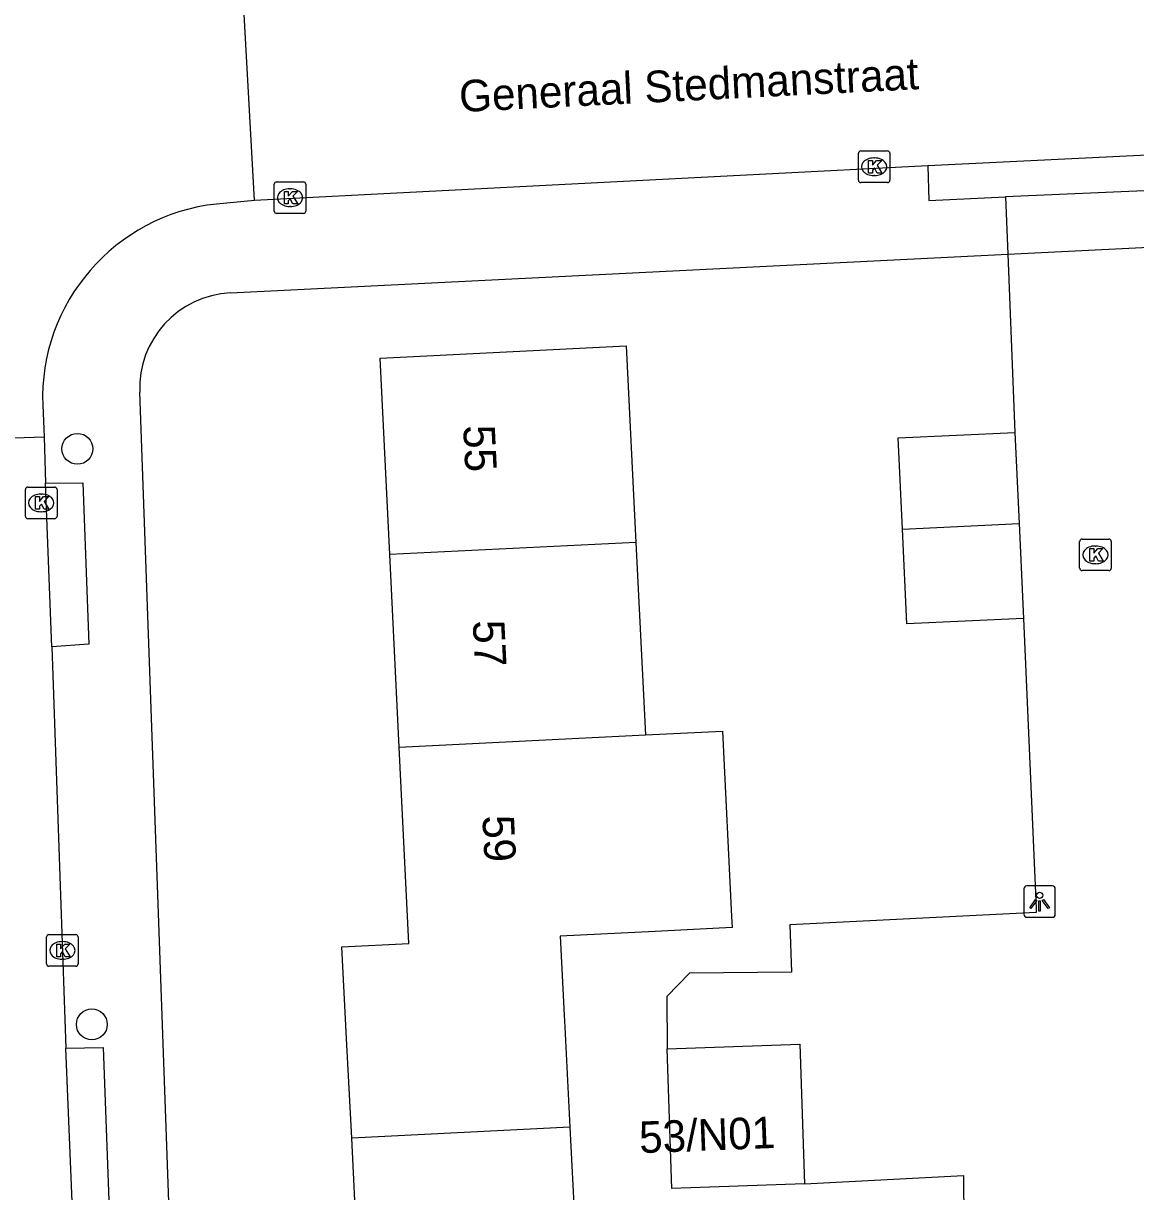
# Model space of a CAD drawing. Extents: x 161084 to 161928, y 385355 to 386522.
# Drawn here: x 161227.61 to 161262.84, y 386205.55 to 386242.56 of the extents above; entities that cross this region are included whole.
import ezdxf

# ---------------------------------------------------------------- set-up
doc = ezdxf.new("R2010")
doc.units = 0
for name, color, linetype in [('IMGEO_Boom', 7, 'Continuous'), ('IMGEO_Kolk', 7, 'Continuous'), ('IMGEO_Lichtpunt', 7, 'Continuous'), ('IMGEO_Openbare_ruimte_label', 7, 'Continuous'), ('IMGEO_Pand', 7, 'Continuous'), ('IMGEO_Pand_nummerreeks', 7, 'Continuous'), ('IMGEO_Rijbaan_lokaal_open', 7, 'Continuous'), ('IMGEO_Voetpad_open', 7, 'Continuous')]:
    doc.layers.add(name, color=color, linetype=linetype)

msp = doc.modelspace()

# ---------------------------------------------------------------- linework, layer by layer
at = {"layer": 'IMGEO_Boom'}
for centre in [(161229.317, 386229.08), (161229.773, 386210.845)]:
    msp.add_circle(centre, 0.489, dxfattribs=at)
at = {"layer": 'IMGEO_Kolk'}
for p, q in [((161254.054, 386237.592), (161254.054, 386238.444)), ((161254.129, 386238.518), (161254.981, 386238.518)), ((161254.542, 386238.298), (161254.567, 386238.298)), ((161255.055, 386238.444), (161255.055, 386237.592)), ((161235.551, 386236.613), (161235.551, 386237.465)), ((161235.626, 386237.539), (161236.478, 386237.539)), ((161236.552, 386237.465), (161236.552, 386236.613)), ((161254.981, 386237.518), (161254.129, 386237.518)), ((161254.565, 386237.738), (161254.54, 386237.738)), ((161236.039, 386237.319), (161236.064, 386237.319)), ((161236.062, 386236.759), (161236.037, 386236.759)), ((161236.478, 386236.539), (161235.626, 386236.539)), ((161227.67, 386226.942), (161227.67, 386227.794)), ((161227.745, 386227.868), (161228.597, 386227.868)), ((161228.671, 386227.794), (161228.671, 386226.942)), ((161228.158, 386227.648), (161228.183, 386227.648)), ((161228.181, 386227.088), (161228.156, 386227.088)), ((161228.597, 386226.868), (161227.745, 386226.868)), ((161261.063, 386225.296), (161261.063, 386226.148)), ((161261.138, 386226.222), (161261.99, 386226.222)), ((161261.551, 386226.002), (161261.576, 386226.002)), ((161262.064, 386226.148), (161262.064, 386225.296)), ((161261.99, 386225.222), (161261.138, 386225.222)), ((161261.574, 386225.442), (161261.549, 386225.442)), ((161228.34, 386212.762), (161228.34, 386213.614)), ((161228.415, 386213.688), (161229.267, 386213.688)), ((161228.828, 386213.468), (161228.853, 386213.468)), ((161229.341, 386213.614), (161229.341, 386212.762)), ((161229.267, 386212.688), (161228.415, 386212.688)), ((161228.851, 386212.908), (161228.826, 386212.908))]:
    msp.add_line(p, q, dxfattribs=at)
for points in [[(161254.054, 386237.592), (161254.054, 386238.444)], [(161254.129, 386238.518), (161254.981, 386238.518)], [(161254.375, 386238.218), (161254.498, 386238.218), (161254.498, 386238.067), (161254.628, 386238.218), (161254.792, 386238.218), (161254.646, 386238.067), (161254.799, 386237.818), (161254.647, 386237.818), (161254.562, 386237.982), (161254.498, 386237.915), (161254.498, 386237.818), (161254.375, 386237.818), (161254.375, 386238.218)], [(161255.055, 386238.444), (161255.055, 386237.592)], [(161235.551, 386236.613), (161235.551, 386237.465)], [(161235.626, 386237.539), (161236.478, 386237.539)], [(161236.552, 386237.465), (161236.552, 386236.613)], [(161254.981, 386237.518), (161254.129, 386237.518)], [(161235.872, 386237.239), (161235.995, 386237.239), (161235.995, 386237.088), (161236.125, 386237.239), (161236.289, 386237.239), (161236.143, 386237.088), (161236.296, 386236.839), (161236.144, 386236.839), (161236.059, 386237.003), (161235.995, 386236.936), (161235.995, 386236.839), (161235.872, 386236.839), (161235.872, 386237.239)], [(161236.478, 386236.539), (161235.626, 386236.539)], [(161227.67, 386226.942), (161227.67, 386227.794)], [(161227.745, 386227.868), (161228.597, 386227.868)], [(161228.671, 386227.794), (161228.671, 386226.942)], [(161227.991, 386227.568), (161228.114, 386227.568), (161228.114, 386227.417), (161228.244, 386227.568), (161228.408, 386227.568), (161228.262, 386227.417), (161228.415, 386227.168), (161228.263, 386227.168), (161228.178, 386227.332), (161228.114, 386227.265), (161228.114, 386227.168), (161227.991, 386227.168), (161227.991, 386227.568)], [(161228.597, 386226.868), (161227.745, 386226.868)], [(161261.063, 386225.296), (161261.063, 386226.148)], [(161261.138, 386226.222), (161261.99, 386226.222)], [(161262.064, 386226.148), (161262.064, 386225.296)], [(161261.384, 386225.922), (161261.507, 386225.922), (161261.507, 386225.771), (161261.637, 386225.922), (161261.801, 386225.922), (161261.655, 386225.771), (161261.808, 386225.522), (161261.656, 386225.522), (161261.571, 386225.686), (161261.507, 386225.619), (161261.507, 386225.522), (161261.384, 386225.522), (161261.384, 386225.922)], [(161261.99, 386225.222), (161261.138, 386225.222)], [(161228.34, 386212.762), (161228.34, 386213.614)], [(161228.415, 386213.688), (161229.267, 386213.688)], [(161228.661, 386213.388), (161228.784, 386213.388), (161228.784, 386213.237), (161228.914, 386213.388), (161229.078, 386213.388), (161228.932, 386213.237), (161229.085, 386212.988), (161228.933, 386212.988), (161228.848, 386213.152), (161228.784, 386213.085), (161228.784, 386212.988), (161228.661, 386212.988), (161228.661, 386213.388)], [(161229.341, 386213.614), (161229.341, 386212.762)], [(161229.267, 386212.688), (161228.415, 386212.688)]]:
    msp.add_lwpolyline(points, dxfattribs=at)
for centre, start, end in [((161254.131, 386238.442), 91.552, 178.448), ((161254.131, 386238.442), 91.552, 178.448), ((161254.979, 386238.442), 1.552, 88.448), ((161254.979, 386238.442), 1.552, 88.448), ((161235.628, 386237.463), 91.552, 178.448), ((161235.628, 386237.463), 91.552, 178.448), ((161236.476, 386237.463), 1.552, 88.448), ((161236.476, 386237.463), 1.552, 88.448), ((161254.131, 386237.594), 181.552, 268.448), ((161254.131, 386237.594), 181.552, 268.448), ((161254.979, 386237.594), 271.552, 358.448), ((161254.979, 386237.594), 271.552, 358.448), ((161235.628, 386236.615), 181.552, 268.448), ((161235.628, 386236.615), 181.552, 268.448), ((161236.476, 386236.615), 271.552, 358.448), ((161236.476, 386236.615), 271.552, 358.448), ((161227.747, 386227.792), 91.552, 178.448), ((161227.747, 386227.792), 91.552, 178.448), ((161228.595, 386227.792), 1.552, 88.448), ((161228.595, 386227.792), 1.552, 88.448), ((161227.747, 386226.944), 181.552, 268.448), ((161227.747, 386226.944), 181.552, 268.448), ((161228.595, 386226.944), 271.552, 358.448), ((161228.595, 386226.944), 271.552, 358.448), ((161261.14, 386226.146), 91.552, 178.448), ((161261.14, 386226.146), 91.552, 178.448), ((161261.988, 386226.146), 1.552, 88.448), ((161261.988, 386226.146), 1.552, 88.448), ((161261.14, 386225.298), 181.552, 268.448), ((161261.14, 386225.298), 181.552, 268.448), ((161261.988, 386225.298), 271.552, 358.448), ((161261.988, 386225.298), 271.552, 358.448), ((161228.417, 386213.612), 91.552, 178.448), ((161228.417, 386213.612), 91.552, 178.448), ((161229.265, 386213.612), 1.552, 88.448), ((161229.265, 386213.612), 1.552, 88.448), ((161228.417, 386212.764), 181.552, 268.448), ((161228.417, 386212.764), 181.552, 268.448), ((161229.265, 386212.764), 271.552, 358.448), ((161229.265, 386212.764), 271.552, 358.448)]:
    msp.add_arc(centre, 0.0765, start, end, dxfattribs=at)
for centre, major_axis, ratio, start_param, end_param in [((161254.541, 386238.018), (-0.387, 0.002), 0.722429, 4.712389, 7.853982), ((161254.566, 386238.018), (-0.39, 0.002), 0.717154, 1.570796, 4.712389), ((161236.038, 386237.039), (-0.387, 0.002), 0.722429, 4.712389, 7.853982), ((161236.063, 386237.039), (-0.39, 0.002), 0.717154, 1.570796, 4.712389), ((161228.157, 386227.368), (-0.387, 0.002), 0.722429, 4.712389, 7.853982), ((161228.182, 386227.368), (-0.39, 0.002), 0.717154, 1.570796, 4.712389), ((161261.55, 386225.722), (-0.387, 0.002), 0.722429, 4.712389, 7.853982), ((161261.575, 386225.722), (-0.39, 0.002), 0.717154, 1.570796, 4.712389), ((161228.827, 386213.188), (-0.387, 0.002), 0.722429, 4.712389, 7.853982), ((161228.852, 386213.188), (-0.39, 0.002), 0.717154, 1.570796, 4.712389)]:
    msp.add_ellipse(centre, major_axis=major_axis, ratio=ratio, start_param=start_param, end_param=end_param, dxfattribs=at)
at = {"layer": 'IMGEO_Lichtpunt'}
for p, q in [((161260.196, 386215.234), (161259.388, 386215.234)), ((161260.196, 386215.234), (161259.388, 386215.234)), ((161259.294, 386215.139), (161259.294, 386214.332)), ((161259.294, 386215.139), (161259.294, 386214.332)), ((161260.29, 386214.332), (161260.29, 386215.139)), ((161260.29, 386214.332), (161260.29, 386215.139)), ((161259.388, 386214.238), (161260.196, 386214.238)), ((161259.388, 386214.238), (161260.196, 386214.238))]:
    msp.add_line(p, q, dxfattribs=at)
for points in [[(161259.668, 386214.803), (161259.707, 386214.775), (161259.519, 386214.513), (161259.481, 386214.54), (161259.668, 386214.803)], [(161259.77, 386214.755), (161259.817, 386214.755), (161259.817, 386214.433), (161259.77, 386214.433), (161259.77, 386214.755)], [(161259.88, 386214.775), (161259.918, 386214.802), (161260.105, 386214.54), (161260.066, 386214.512), (161259.88, 386214.775)]]:
    msp.add_lwpolyline(points, dxfattribs=at)
msp.add_circle((161259.793, 386214.937), 0.0994, dxfattribs=at)
for centre, start, end in [((161259.388, 386215.139), 90, 180), ((161259.388, 386215.139), 90, 180), ((161260.196, 386215.139), 0, 90), ((161260.196, 386215.139), 0, 90), ((161259.388, 386214.332), 180, 270), ((161259.388, 386214.332), 180, 270), ((161260.196, 386214.332), 270, 0), ((161260.196, 386214.332), 270, 360)]:
    msp.add_arc(centre, 0.0946, start, end, dxfattribs=at)
at = {"layer": 'IMGEO_Pand'}
for points in [[(161239.212, 386225.733), (161238.906, 386231.956), (161246.703, 386232.34), (161247.009, 386226.118)], [(161255.448, 386226.535), (161255.315, 386229.429), (161259.01, 386229.599)], [(161259.01, 386229.599), (161259.142, 386226.717)], [(161255.448, 386226.535), (161259.142, 386226.717)], [(161259.142, 386226.717), (161259.28, 386223.709)], [(161259.28, 386223.709), (161255.585, 386223.539), (161255.448, 386226.535)], [(161247.009, 386226.118), (161239.212, 386225.733)], [(161247.009, 386226.118), (161247.309, 386220.015)], [(161239.512, 386219.63), (161239.212, 386225.733)], [(161247.309, 386220.015), (161249.747, 386220.133), (161250.035, 386214.261), (161250.052, 386213.912), (161249.443, 386213.882), (161247.615, 386213.792), (161244.609, 386213.644), (161244.737, 386211.134), (161244.756, 386210.753), (161244.917, 386207.588)], [(161239.512, 386219.63), (161247.309, 386220.015)], [(161238.006, 386207.239), (161237.845, 386210.401), (161237.697, 386213.301), (161239.818, 386213.409), (161239.512, 386219.63)], [(161247.996, 386210.07), (161252.199, 386210.214), (161252.35, 386205.789)], [(161252.35, 386205.789), (161248.147, 386205.645), (161247.996, 386210.07)], [(161244.917, 386207.588), (161238.006, 386207.239)], [(161244.917, 386207.588), (161245.073, 386204.529), (161245.386, 386198.366)], [(161237.577, 386197.969), (161237.263, 386204.132), (161238.162, 386204.177), (161238.006, 386207.239)]]:
    msp.add_lwpolyline(points, dxfattribs=at)
at = {"layer": 'IMGEO_Rijbaan_lokaal_open'}
for points in [[(161234.927, 386236.945), (161234.589, 386243.046)], [(161267.331, 386238.589), (161256.249, 386238.043)], [(161256.249, 386238.043), (161234.927, 386236.945)], [(161234.927, 386236.945), (161233.726, 386236.838)], [(161258.792, 386235.251), (161263.687, 386235.492)], [(161258.792, 386235.251), (161259.01, 386229.599)], [(161228.219, 386230.462), (161228.265, 386229.458)], [(161222.195, 386229.259), (161228.265, 386229.458)], [(161228.265, 386229.458), (161228.311, 386227.988)], [(161228.504, 386222.805), (161228.311, 386227.988)], [(161259.28, 386223.709), (161259.681, 386214.516), (161259.687, 386214.386), (161251.881, 386214.002), (161251.934, 386212.503), (161248.702, 386212.469), (161247.987, 386211.73), (161247.996, 386210.07)], [(161228.504, 386222.805), (161228.949, 386210.088)], [(161229.221, 386203.44), (161228.949, 386210.088)], [(161252.35, 386205.789), (161257.388, 386206.057), (161257.392, 386204.603)]]:
    msp.add_lwpolyline(points, dxfattribs=at)
msp.add_arc((161234.396, 386230.693), 6.181, 96.2222, 182.143, dxfattribs=at)
at = {"layer": 'IMGEO_Voetpad_open'}
for points in [[(161256.249, 386238.043), (161256.284, 386236.952), (161258.711, 386237.061)], [(161263.607, 386237.28), (161258.711, 386237.061)], [(161258.711, 386237.061), (161258.792, 386235.251)], [(161234.163, 386234.02), (161258.792, 386235.251)], [(161233.365, 386173.077), (161231.29, 386230.881)], [(161228.311, 386227.988), (161229.485, 386228.001), (161229.682, 386222.896), (161228.504, 386222.805)], [(161228.949, 386210.088), (161230.136, 386210.114), (161230.378, 386203.551), (161229.221, 386203.44)]]:
    msp.add_lwpolyline(points, dxfattribs=at)
msp.add_arc((161234.312, 386230.999), 3.025, 92.8302, 182.2366, dxfattribs=at)

# ---------------------------------------------------------------- texts
at = {"layer": 'IMGEO_Openbare_ruimte_label'}
msp.add_text('Generaal Stedmanstraat', height=1, rotation=2.8653, dxfattribs=at).set_placement((161241.432, 386239.75))
at = {"layer": 'IMGEO_Pand_nummerreeks'}
for s, rotation, p in [('55', 272.8151, (161241.535, 386229.814)), ('57', 272.8151, (161241.839, 386223.632)), ('59', 272.8151, (161242.143, 386217.45)), ('53/N01', 2.224, (161247.128, 386206.764))]:
    msp.add_text(s, height=1, rotation=rotation, dxfattribs=at).set_placement(p)

doc.saveas('drawing.dxf')
